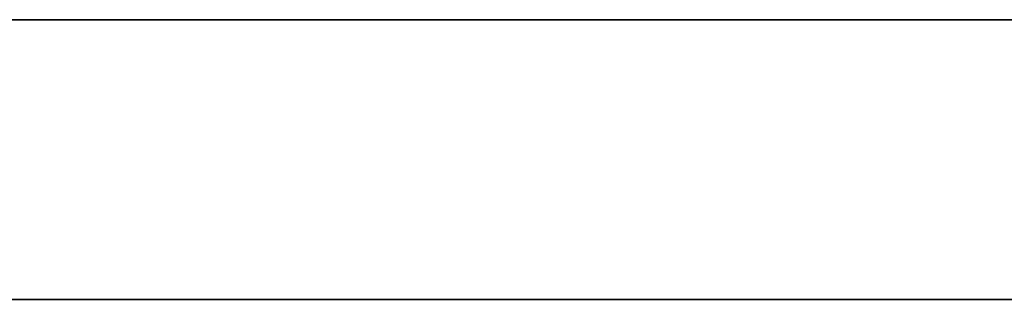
# Model space of a CAD drawing. Header units: inches. Extents: x 15 to 546804, y -66 to 267312.
# Tile 336 of 478: x 434150 to 434291, y 129386 to 129426. Entities that reach past the tile are written whole.
import ezdxf

# ---------------------------------------------------------------- set-up
doc = ezdxf.new("R2010")
doc.units = ezdxf.units.IN
doc.header["$MEASUREMENT"] = 0

msp = doc.modelspace()

# ---------------------------------------------------------------- linework, layer by layer
at = {"color": 7}
for p, q in [((434044.08, 129425.71, 2934.17), (435144.08, 129425.71, 2934.17)), ((435144.08, 129425.71, 310), (434044.08, 129425.71, 310)), ((434044.08, 129385.71, 2934.17), (435144.08, 129385.71, 2934.17)), ((435144.08, 129385.71, 310), (434044.08, 129385.71, 310))]:
    msp.add_line(p, q, dxfattribs=at)
at = {"color": 7, "invisible_edges": 2}
for points in [[(434044.08, 129425.71, 310), (435144.08, 129425.71, 310), (434044.08, 129385.71, 310)], [(435144.08, 129385.71, 310), (434044.08, 129385.71, 310), (435144.08, 129425.71, 310)], [(434044.08, 129425.71, 2934.17), (434044.08, 129385.71, 2934.17), (435144.08, 129425.71, 2934.17)], [(435144.08, 129385.71, 2934.17), (435144.08, 129425.71, 2934.17), (434044.08, 129385.71, 2934.17)], [(435144.08, 129425.71, 310), (434044.08, 129425.71, 310), (435144.08, 129425.71, 2934.17)], [(434044.08, 129425.71, 2934.17), (435144.08, 129425.71, 2934.17), (434044.08, 129425.71, 310)], [(435144.08, 129385.71, 310), (435144.08, 129385.71, 2934.17), (434044.08, 129385.71, 310)], [(434044.08, 129385.71, 2934.17), (434044.08, 129385.71, 310), (435144.08, 129385.71, 2934.17)]]:
    msp.add_3dface(points, dxfattribs=at)

doc.saveas('drawing.dxf')
